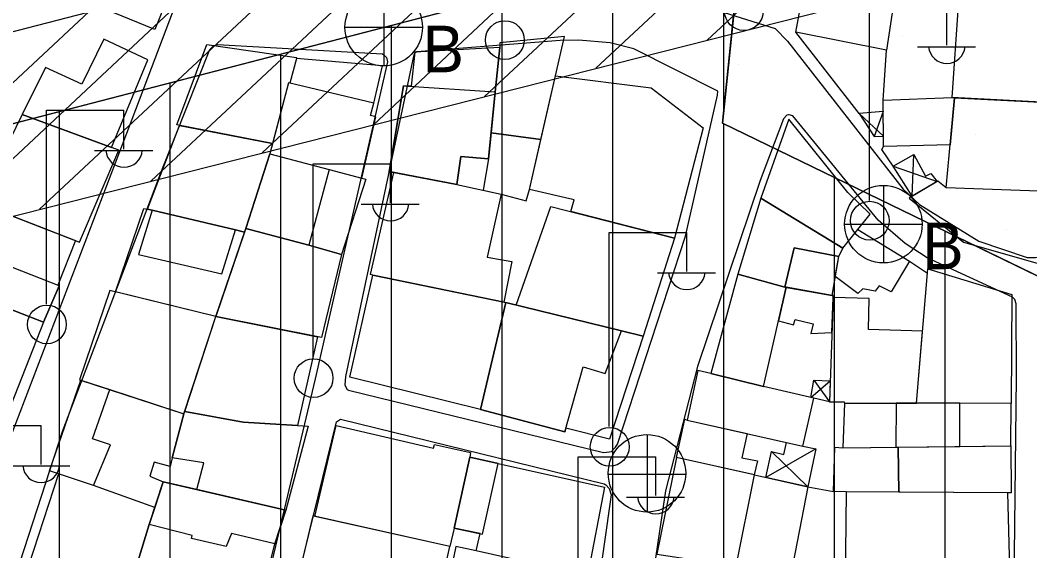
# Model space of a CAD drawing. Extents: x 417997 to 421451, y 4451742 to 4455216.
# Drawn here: x 419532.4 to 419623.6, y 4452553.9 to 4452601.8 of the extents above; entities that cross this region are included whole.
import ezdxf

# ---------------------------------------------------------------- set-up
doc = ezdxf.new("R2010")
doc.units = 0
for name, color, linetype in [('ADA', 7, 'Continuous'), ('ADAKENARI', 7, 'Continuous'), ('B_Mesken', 7, 'Continuous'), ('B_Sundurma', 7, 'Continuous'), ('B_Teras', 7, 'Continuous'), ('Default', 7, 'Continuous'), ('KALDIRIM', 7, 'Continuous'), ('PL_AYA_PARK_DINLENME', 7, 'Continuous'), ('PL_KON_MEV_350', 7, 'Continuous'), ('S_Elektrik_Diregi', 7, 'Continuous'), ('S_Rogar_Kapagi', 7, 'Continuous'), ('S_Rogar_Kapagi_Buski', 7, 'Continuous'), ('Sinir_Duvar_tek_tarafa_ait', 7, 'Continuous'), ('TA_ENH_TARAMA', 7, 'Continuous'), ('TR_ORTAYOGUNKONUT', 7, 'Continuous'), ('TR_PARKALANI', 7, 'Continuous'), ('Yol_Sose', 7, 'Continuous')]:
    doc.layers.add(name, color=color, linetype=linetype)

# ---------------------------------------------------------------- blocks, each defined once
blk = doc.blocks.new('POINT_DISPLAY')
at = {"layer": 'Default'}
blk.add_line((0, 0), (0, 0), dxfattribs=at)

msp = doc.modelspace()

# ---------------------------------------------------------------- linework, layer by layer
at = {"layer": 'ADA'}
for p, q in [((419597.602, 4452609.605), (419595.837, 4452592.539)), ((419597.602, 4452609.605), (419595.837, 4452592.539)), ((419595.837, 4452592.539), (419627.306, 4452577.296)), ((419595.837, 4452592.539), (419627.306, 4452577.296))]:
    msp.add_line(p, q, dxfattribs=at)
at = {"layer": 'ADAKENARI'}
msp.add_line((419515.874, 4452588.404), (419597.602, 4452609.605), dxfattribs=at)
msp.add_line((419515.874, 4452588.404), (419597.602, 4452609.605), dxfattribs=at)
at = {"layer": 'B_Mesken'}
for points in [[(419602.46, 4452600.752), (419604.448, 4452611.472), (419612.321, 4452610.063), (419610.65, 4452599.138)], [(419547.481, 4452608.788), (419547.686, 4452608.674), (419544.565, 4452600.997), (419539.337, 4452603.129), (419539.108, 4452602.629), (419537.516, 4452603.271), (419541.127, 4452611.13)], [(419626.102, 4452603.42), (419626.828, 4452603.418), (419626.367, 4452594.346), (419616.581, 4452594.855), (419617.154, 4452603.166), (419622.411, 4452603.315)], [(419540.646, 4452590.343), (419543.928, 4452598.269), (419539.973, 4452600.124), (419537.98, 4452596.06), (419534.707, 4452597.572), (419532.605, 4452593.336)], [(419555.196, 4452590.713), (419546.559, 4452592.38), (419549.284, 4452599.646), (419557.375, 4452598.483), (419557.355, 4452598.384), (419556.752, 4452596.158), (419556.64, 4452596.185)], [(419574.937, 4452591.665), (419579.441, 4452591.074), (419580.757, 4452596.824), (419581.57, 4452600.381), (419575.723, 4452599.801), (419575.718, 4452599.38), (419575.304, 4452595.382)], [(419567.029, 4452595.928), (419565.724, 4452588.183), (419566.169, 4452588.098), (419571.838, 4452587.005), (419572.206, 4452589.52), (419574.704, 4452589.312), (419575.304, 4452595.382), (419575.718, 4452599.38), (419568.069, 4452598.966), (419567.71, 4452595.883)], [(419556.64, 4452596.185), (419554.945, 4452589.764), (419560.309, 4452588.371), (419563.282, 4452587.583), (419564.539, 4452593.106), (419564.04, 4452593.247), (419564.343, 4452594.344), (419565.135, 4452597.719), (419557.355, 4452598.384), (419556.752, 4452596.158)], [(419582.136, 4452584.558), (419582.459, 4452585.616), (419578.404, 4452586.548), (419580.757, 4452596.824), (419589.389, 4452595.737), (419594.095, 4452592.127), (419591.513, 4452582.166)], [(419616.399, 4452590.586), (419610.38, 4452590.447), (419610.349, 4452594.621), (419616.581, 4452594.855), (419616.786, 4452594.844)], [(419625.762, 4452594.378), (419625.22, 4452586.37), (419616.047, 4452586.718), (419616.786, 4452594.844)], [(419527.207, 4452585.901), (419537.759, 4452581.811), (419541.323, 4452590.091), (419532.605, 4452593.336), (419530.254, 4452588.564), (419528.692, 4452589.113)], [(419543.918, 4452584.779), (419546.794, 4452592.335), (419555.196, 4452590.713), (419554.945, 4452589.764), (419552.788, 4452583.032), (419552.671, 4452582.689), (419551.851, 4452582.925), (419544.34, 4452584.688)], [(419599.307, 4452585.76), (419606.708, 4452581.271), (419609.164, 4452584.326), (419607.146, 4452586.294), (419601.836, 4452592.899)], [(419575.838, 4452586.132), (419578.123, 4452585.543), (419578.404, 4452586.548), (419579.441, 4452591.074), (419574.937, 4452591.665), (419574.704, 4452589.312), (419574.213, 4452586.486)], [(419558.49, 4452581.518), (419552.788, 4452583.032), (419554.945, 4452589.764), (419560.309, 4452588.371), (419563.282, 4452587.583), (419563.622, 4452587.482), (419561.419, 4452580.675)], [(419564.252, 4452578.81), (419564.052, 4452578.871), (419566.169, 4452588.098), (419571.838, 4452587.005), (419575.838, 4452586.132), (419574.578, 4452580.456), (419576.819, 4452580.069), (419576.089, 4452576.387)], [(419612.705, 4452585.776), (419617.62, 4452581.791), (419624.676, 4452579.794), (419625.22, 4452586.37), (419616.047, 4452586.718), (419615.299, 4452587.31)], [(419537.419, 4452581.943), (419535.806, 4452577.923), (419535.941, 4452577.871), (419534.504, 4452574.572), (419528.014, 4452577.105), (419524.599, 4452578.361), (419524.147, 4452578.589), (419525.63, 4452581.887), (419527.312, 4452585.861)], [(419577.2, 4452576.123), (419580.328, 4452585.019), (419591.513, 4452582.166), (419588.682, 4452573.3), (419586.705, 4452573.806)], [(419599.307, 4452585.76), (419597.24, 4452578.92), (419601.465, 4452577.745), (419602.319, 4452581.285), (419606.345, 4452580.511), (419606.708, 4452581.271)], [(419541.028, 4452577.302), (419543.594, 4452584.849), (419544.34, 4452584.688), (419551.851, 4452582.925), (419552.671, 4452582.689), (419550.087, 4452575.096)], [(419561.419, 4452580.675), (419559.634, 4452573.188), (419550.087, 4452575.096), (419552.788, 4452583.032), (419558.49, 4452581.518)], [(419608.056, 4452582.948), (419612.737, 4452580.07), (419611.064, 4452577.312), (419610.004, 4452577.856), (419609.621, 4452577.377), (419608.5, 4452577.601), (419608.077, 4452577.162), (419606.027, 4452578.686), (419606.345, 4452580.511), (419606.708, 4452581.271)], [(419601.465, 4452577.745), (419605.732, 4452576.99), (419606.345, 4452580.511), (419602.319, 4452581.285)], [(419573.98, 4452566.679), (419562.179, 4452569.618), (419564.252, 4452578.81), (419576.266, 4452576.351)], [(419597.24, 4452578.92), (419594.785, 4452569.939), (419599.532, 4452568.782), (419601.583, 4452577.724), (419601.465, 4452577.745)], [(419613.366, 4452567.266), (419614.387, 4452579.385), (419621.97, 4452577.079), (419621.903, 4452567.249)], [(419524.932, 4452569.491), (419524.932, 4452569.491), (419521.63, 4452570.634), (419524.599, 4452578.361), (419528.014, 4452577.105), (419534.504, 4452574.572), (419531.604, 4452567.139)], [(419600.887, 4452574.692), (419602.251, 4452574.346), (419602.393, 4452574.807), (419604.037, 4452574.42), (419603.813, 4452573.559), (419605.718, 4452573.648), (419605.823, 4452576.811), (419605.843, 4452576.992), (419605.732, 4452576.99), (419601.583, 4452577.724)], [(419537.768, 4452569.384), (419547.198, 4452566.294), (419550.087, 4452575.096), (419540.515, 4452577.427)], [(419613.915, 4452573.779), (419609.022, 4452573.916), (419609.091, 4452576.7), (419605.823, 4452576.811), (419605.511, 4452567.397), (419606.834, 4452567.373), (419606.856, 4452567.28), (419613.366, 4452567.266)], [(419581.684, 4452565.01), (419581.59, 4452564.681), (419573.98, 4452566.679), (419576.266, 4452576.351), (419586.705, 4452573.806), (419588.682, 4452573.3), (419585.633, 4452564.005)], [(419559.262, 4452573.263), (419557.467, 4452565.248), (419552.55, 4452565.55), (419547.274, 4452566.527), (419550.087, 4452575.096)], [(419594.785, 4452569.939), (419593.622, 4452570.203), (419592.664, 4452565.736), (419603.093, 4452563.395), (419604.09, 4452567.702), (419599.532, 4452568.782)], [(419539.031, 4452559.837), (419535.055, 4452561.17), (419537.891, 4452569.344), (419540.495, 4452568.491), (419544.178, 4452567.284), (419547.198, 4452566.294), (419546.149, 4452562.336), (419545.946, 4452561.537), (419544.507, 4452561.942), (419544.123, 4452560.684), (419545.341, 4452560.174), (419544.564, 4452557.86)], [(419606.703, 4452563.243), (419621.89, 4452563.411), (419621.903, 4452567.249), (419606.856, 4452567.28)], [(419547.274, 4452566.527), (419552.55, 4452565.55), (419558.409, 4452565.19), (419556.395, 4452557.617), (419548.379, 4452559.471), (419548.987, 4452561.867), (419546.149, 4452562.336), (419547.198, 4452566.294)], [(419598.075, 4452564.521), (419597.586, 4452562.337), (419599.01, 4452562.052), (419598.699, 4452560.792), (419591.693, 4452562.368), (419592.427, 4452565.814), (419592.664, 4452565.736)], [(419559.036, 4452557.041), (419560.945, 4452565.255), (419569.746, 4452563.205), (419569.827, 4452563.544), (419573.068, 4452562.813), (419573.008, 4452562.379), (419571.611, 4452555.971), (419571.217, 4452554.328)], [(419607.02, 4452559.252), (419605.858, 4452559.296), (419605.992, 4452563.278), (419606.703, 4452563.243), (419611.696, 4452563.298), (419611.765, 4452559.229)], [(419621.89, 4452563.411), (419621.916, 4452559.17), (419621.618, 4452559.182), (419611.765, 4452559.229), (419611.696, 4452563.298), (419617.278, 4452563.36)], [(419573.956, 4452555.491), (419571.611, 4452555.971), (419573.008, 4452562.379), (419575.577, 4452561.813), (419585.174, 4452559.685), (419583.65, 4452551.691), (419573.594, 4452553.94)], [(419597.073, 4452552.537), (419598.744, 4452560.782), (419591.693, 4452562.368), (419589.904, 4452553.632)], [(419535.869, 4452560.897), (419532.711, 4452551.186), (419541.338, 4452547.878), (419542.511, 4452552.752), (419542.943, 4452552.659), (419544.047, 4452556.32), (419544.564, 4452557.86), (419539.031, 4452559.837)], [(419601.999, 4452551.784), (419597.073, 4452552.537), (419598.744, 4452560.782), (419603.538, 4452559.703)], [(419544.564, 4452557.86), (419544.047, 4452556.32), (419542.943, 4452552.659), (419550.626, 4452551.002), (419548.459, 4452542.424), (419552.254, 4452541.713), (419555.424, 4452554.563), (419556.395, 4452557.617), (419548.379, 4452559.471), (419545.341, 4452560.174)], [(419621.618, 4452559.182), (419607.02, 4452559.252), (419606.933, 4452551.034), (419621.832, 4452551.202)], [(419556.97, 4452549.253), (419567.38, 4452546.884), (419568.231, 4452550.749), (419570.325, 4452550.263), (419571.217, 4452554.328), (419558.853, 4452557.082)], [(419583.65, 4452551.691), (419573.594, 4452553.94), (419571.759, 4452554.326), (419570.075, 4452546.213), (419582.485, 4452543.676), (419584.069, 4452551.59)]]:
    msp.add_lwpolyline(points, close=True, dxfattribs=at)
at = {"layer": 'B_Sundurma'}
for p, q in [((419608.172, 4452593.414), (419610.373, 4452591.368)), ((419610.357, 4452593.588), (419609.53, 4452591.341)), ((419612.982, 4452585.94), (419613.131, 4452589.712)), ((419611.262, 4452588.673), (419615.235, 4452587.272)), ((419603.822, 4452567.765), (419605.573, 4452569.288)), ((419604.089, 4452569.329), (419605.511, 4452567.397)), ((419604.256, 4452563.13), (419599.743, 4452560.557)), ((419603.538, 4452559.703), (419600.273, 4452562.902))]:
    msp.add_line(p, q, dxfattribs=at)
for points in [[(419610.357, 4452593.588), (419608.172, 4452593.414), (419609.53, 4452591.341), (419610.373, 4452591.368)], [(419612.982, 4452585.94), (419611.262, 4452588.673), (419613.131, 4452589.712), (419614.171, 4452587.754), (419614.65, 4452588.003), (419615.235, 4452587.272)], [(419603.822, 4452567.765), (419604.089, 4452569.329), (419605.573, 4452569.288), (419605.511, 4452567.397), (419604.09, 4452567.702)], [(419603.093, 4452563.395), (419604.256, 4452563.13), (419603.538, 4452559.703), (419599.743, 4452560.557), (419600.273, 4452562.902), (419601.376, 4452562.638), (419601.617, 4452563.726)]]:
    msp.add_lwpolyline(points, close=True, dxfattribs=at)
at = {"layer": 'B_Teras'}
for points in [[(419554.945, 4452589.764), (419560.309, 4452588.371), (419563.282, 4452587.583), (419564.539, 4452593.106), (419564.04, 4452593.247), (419564.343, 4452594.344), (419556.64, 4452596.185)], [(419565.724, 4452588.183), (419567.029, 4452595.928), (419575.304, 4452595.382), (419574.704, 4452589.312), (419572.206, 4452589.52), (419571.838, 4452587.005)], [(419552.788, 4452583.032), (419554.945, 4452589.764), (419560.309, 4452588.371), (419558.49, 4452581.518)], [(419543.107, 4452580.677), (419550.638, 4452578.934), (419551.851, 4452582.925), (419544.34, 4452584.688)], [(419534.504, 4452574.572), (419535.941, 4452577.871), (419525.63, 4452581.887), (419524.147, 4452578.589), (419524.599, 4452578.361), (419528.014, 4452577.105)], [(419576.266, 4452576.351), (419573.98, 4452566.679), (419581.59, 4452564.681), (419583.265, 4452570.551), (419585.256, 4452569.947), (419586.705, 4452573.806)], [(419544.564, 4452557.86), (419539.031, 4452559.837), (419540.583, 4452563.509), (419538.945, 4452564.054), (419540.495, 4452568.491), (419544.178, 4452567.284), (419547.198, 4452566.294), (419546.149, 4452562.336), (419545.946, 4452561.537), (419544.507, 4452561.942), (419544.123, 4452560.684), (419545.341, 4452560.174)], [(419611.538, 4452567.27), (419611.489, 4452563.296), (419617.278, 4452563.36), (419617.29, 4452567.258)], [(419573.008, 4452562.379), (419571.611, 4452555.971), (419574.181, 4452555.445), (419575.577, 4452561.813)], [(419545.341, 4452560.174), (419556.395, 4452557.617), (419555.424, 4452554.563), (419551.486, 4452555.496), (419551.022, 4452554.318), (419547.884, 4452555.048), (419547.945, 4452555.328), (419544.047, 4452556.32)]]:
    msp.add_lwpolyline(points, close=True, dxfattribs=at)
at = {"layer": 'KALDIRIM'}
msp.add_line((419674.456, 4452637.806), (419513.865, 4452596.148), dxfattribs=at)
msp.add_line((419674.456, 4452637.806), (419513.865, 4452596.148), dxfattribs=at)
at = {"layer": 'PL_AYA_PARK_DINLENME'}
msp.add_lwpolyline([(419595.837, 4452592.539), (419597.602, 4452609.605), (419626.745, 4452617.165), (419627.306, 4452577.296)], close=True, dxfattribs=at)
msp.add_lwpolyline([(419595.837, 4452592.539), (419597.602, 4452609.605), (419626.745, 4452617.165), (419627.306, 4452577.296)], close=True, dxfattribs=at)
at = {"layer": 'PL_KON_MEV_350'}
msp.add_lwpolyline([(419367.191, 4452550.252), (419515.874, 4452588.404), (419597.602, 4452609.605), (419595.837, 4452592.539), (419627.306, 4452577.296), (419626.745, 4452617.165), (419747.044, 4452648.371), (419747.044, 4452635.415), (419803.365, 4452632.236)], dxfattribs=at)
at = {"layer": 'S_Elektrik_Diregi'}
for p, q in [((419609.104, 4452585.574), (419609.104, 4452603.074)), ((419616.104, 4452599.574), (419616.104, 4452603.074)), ((419613.444, 4452599.434), (419618.694, 4452599.434)), ((419534.789, 4452576.209), (419534.789, 4452593.709)), ((419534.789, 4452593.709), (419541.789, 4452593.709)), ((419541.789, 4452590.209), (419541.789, 4452593.709)), ((419539.129, 4452590.069), (419544.379, 4452590.069)), ((419558.871, 4452571.36), (419558.871, 4452588.86)), ((419558.871, 4452588.86), (419565.871, 4452588.86)), ((419565.871, 4452585.36), (419565.871, 4452588.86)), ((419563.211, 4452585.22), (419568.461, 4452585.22)), ((419585.618, 4452565.16), (419585.618, 4452582.66)), ((419585.618, 4452582.66), (419592.618, 4452582.66)), ((419592.618, 4452579.16), (419592.618, 4452582.66)), ((419589.958, 4452579.02), (419595.208, 4452579.02)), ((419527.296, 4452565.239), (419534.296, 4452565.239)), ((419534.296, 4452561.739), (419534.296, 4452565.239)), ((419582.816, 4452544.916), (419582.816, 4452562.416)), ((419582.816, 4452562.416), (419589.816, 4452562.416)), ((419589.816, 4452558.916), (419589.816, 4452562.416)), ((419531.636, 4452561.599), (419536.886, 4452561.599)), ((419587.156, 4452558.776), (419592.406, 4452558.776))]:
    msp.add_line(p, q, dxfattribs=at)
for centre in [(419597.772, 4452602.666), (419576.184, 4452600.046), (419609.14, 4452583.738), (419534.825, 4452574.373), (419558.907, 4452569.525), (419585.654, 4452563.325)]:
    msp.add_circle(centre, 1.75, dxfattribs=at)
for centre in [(419616.105, 4452599.587), (419541.79, 4452590.222), (419565.872, 4452585.373), (419592.619, 4452579.173), (419534.297, 4452561.752), (419589.817, 4452558.928)]:
    msp.add_arc(centre, 1.658, 184.83843, 355.14641, dxfattribs=at)
at = {"layer": 'S_Rogar_Kapagi'}
for p, q in [((419589.073, 4452557.404), (419589.073, 4452564.404)), ((419585.503, 4452560.869), (419592.503, 4452560.869))]:
    msp.add_line(p, q, dxfattribs=at)
msp.add_circle((419589.02, 4452560.932), 3.5, dxfattribs=at)
at = {"layer": 'S_Rogar_Kapagi_Buski'}
for p, q in [((419565.243, 4452604.705), (419565.243, 4452597.705)), ((419561.743, 4452601.205), (419568.743, 4452601.205)), ((419610.373, 4452586.925), (419610.373, 4452579.925)), ((419606.873, 4452583.425), (419613.873, 4452583.425))]:
    msp.add_line(p, q, dxfattribs=at)
for centre in [(419565.243, 4452601.205), (419610.373, 4452583.425)]:
    msp.add_circle(centre, 3.5, dxfattribs=at)
at = {"layer": 'Sinir_Duvar_tek_tarafa_ait'}
for points in [[(419608.172, 4452593.414), (419602.46, 4452600.752)], [(419610.349, 4452594.621), (419610.65, 4452599.138)], [(419611.262, 4452588.673), (419610.243, 4452590.154), (419610.38, 4452590.447)], [(419612.737, 4452580.07), (419614.355, 4452578.998)], [(419603.538, 4452559.703), (419605.858, 4452559.296)]]:
    msp.add_lwpolyline(points, dxfattribs=at)
at = {"layer": 'TA_ENH_TARAMA'}
for p, q in [((419594.454, 4452600.041), (419655.038, 4452656.662)), ((419594.454, 4452600.041), (419655.038, 4452656.662)), ((419584.406, 4452597.495), (419644.99, 4452654.116)), ((419584.406, 4452597.495), (419644.99, 4452654.116)), ((419574.358, 4452594.949), (419634.942, 4452651.57)), ((419574.358, 4452594.949), (419634.942, 4452651.57)), ((419564.31, 4452592.402), (419624.894, 4452649.023)), ((419564.31, 4452592.402), (419624.894, 4452649.023)), ((419554.262, 4452589.856), (419614.846, 4452646.477)), ((419554.262, 4452589.856), (419614.846, 4452646.477)), ((419544.214, 4452587.31), (419604.798, 4452643.931)), ((419544.214, 4452587.31), (419604.798, 4452643.931)), ((419534.166, 4452584.764), (419594.751, 4452641.385)), ((419534.166, 4452584.764), (419594.751, 4452641.385)), ((419524.118, 4452582.218), (419584.703, 4452638.839)), ((419524.118, 4452582.218), (419584.703, 4452638.839)), ((419514.07, 4452579.671), (419574.655, 4452636.292)), ((419514.07, 4452579.671), (419574.655, 4452636.292)), ((419350.087, 4452538.117), (419713.921, 4452630.315)), ((419350.087, 4452538.117), (419713.921, 4452630.315))]:
    msp.add_line(p, q, dxfattribs=at)
at = {"layer": 'TR_ORTAYOGUNKONUT'}
for p, q in [((419595.951, 4452593.643), (419595.951, 4452609.177)), ((419595.951, 4452593.643), (419595.951, 4452609.177)), ((419585.951, 4452503.251), (419585.951, 4452606.583)), ((419585.951, 4452503.251), (419585.951, 4452606.583)), ((419575.951, 4452521.081), (419575.951, 4452603.989)), ((419575.951, 4452521.081), (419575.951, 4452603.989)), ((419565.951, 4452522.427), (419565.951, 4452601.395)), ((419565.951, 4452522.427), (419565.951, 4452601.395)), ((419555.951, 4452523.773), (419555.951, 4452598.801)), ((419555.951, 4452523.773), (419555.951, 4452598.801)), ((419545.951, 4452525.119), (419545.951, 4452596.207)), ((419545.951, 4452525.119), (419545.951, 4452596.207)), ((419535.951, 4452526.466), (419535.951, 4452593.612)), ((419535.951, 4452526.466), (419535.951, 4452593.612)), ((419595.951, 4452502.27), (419595.951, 4452592.483)), ((419595.951, 4452502.27), (419595.951, 4452592.483)), ((419605.951, 4452501.289), (419605.951, 4452587.64)), ((419605.951, 4452501.289), (419605.951, 4452587.64)), ((419615.951, 4452500.308), (419615.951, 4452582.796)), ((419615.951, 4452500.308), (419615.951, 4452582.796))]:
    msp.add_line(p, q, dxfattribs=at)
at = {"layer": 'Yol_Sose'}
for points in [[(419589.883, 4452639.065), (419589.613, 4452605.612), (419589.68, 4452605.179), (419590.224, 4452604.403), (419590.338, 4452604.334), (419600.609, 4452601.09), (419601.722, 4452599.948), (419612.164, 4452586.57), (419613.618, 4452585.199), (419618.987, 4452581.879), (419623.36, 4452580.43), (419624.112, 4452580.405), (419624.773, 4452580.54), (419625.116, 4452580.789), (419625.369, 4452581.289), (419627.016, 4452603.693), (419629.215, 4452648.116), (419629.56, 4452655.903), (419634.811, 4452706.26), (419639.942, 4452754.727)], [(419499.017, 4452517.864), (419503.321, 4452566.529), (419504.444, 4452575.131), (419505.925, 4452582.162), (419507.28, 4452585.368), (419514.109, 4452597.025), (419522.949, 4452609.865), (419525.379, 4452614.116), (419526, 4452615.754), (419528.051, 4452622.534), (419533.659, 4452643.378), (419538.023, 4452659.567), (419538.343, 4452659.885), (419538.685, 4452659.884), (419561.039, 4452655.054), (419561.653, 4452654.551), (419561.879, 4452653.707), (419552.58, 4452620.705), (419548.299, 4452608.214), (419542.158, 4452592.016), (419528.451, 4452556.185), (419528.036, 4452554.843), (419527.871, 4452553.181)], [(419539.99, 4452426.405), (419522.024, 4452433.508), (419521.764, 4452433.71), (419521.685, 4452434.091), (419523.399, 4452455.043), (419526.809, 4452497.186), (419530.016, 4452531.407), (419530.751, 4452541.136), (419532.417, 4452552.929), (419536.252, 4452564.794), (419545.328, 4452588.6), (419549.54, 4452599.199), (419549.862, 4452599.539), (419550.244, 4452599.658), (419565.143, 4452598.802), (419565.283, 4452598.681), (419565.503, 4452598.459), (419565.582, 4452598.078), (419559.041, 4452569.467), (419555.028, 4452552.446), (419552.545, 4452542.582)], [(419622.168, 4452550.92), (419622.391, 4452569.623), (419622.353, 4452576.225), (419622.234, 4452576.627), (419622.033, 4452576.848), (419614.331, 4452580.387), (419612.347, 4452581.679), (419609.903, 4452583.795), (419602.2, 4452593.214), (419601.859, 4452593.295), (419601.799, 4452593.295), (419601.658, 4452593.256), (419601.335, 4452592.936), (419599.228, 4452587.364), (419593.587, 4452570.588), (419590.697, 4452559.34), (419588.108, 4452541.971)], [(419555.176, 4452541.922), (419560.981, 4452565.569), (419561.061, 4452565.649), (419561.243, 4452565.769), (419561.343, 4452565.828), (419585.153, 4452559.985), (419585.314, 4452559.884), (419585.614, 4452559.562), (419585.793, 4452558.999), (419583.139, 4452540.319), (419582.501, 4452535.664), (419582.392, 4452533.035), (419582.549, 4452520.087), (419582.307, 4452519.646), (419582.105, 4452519.366), (419581.522, 4452519.308), (419564.153, 4452522.459), (419542.85, 4452527.09)]]:
    msp.add_lwpolyline(points, dxfattribs=at)
msp.add_lwpolyline([(419562.059, 4452568.449), (419585.096, 4452562.809), (419585.639, 4452562.868), (419585.82, 4452562.907), (419586.062, 4452563.167), (419586.163, 4452563.287), (419586.364, 4452563.568), (419592.497, 4452582.344), (419595.394, 4452595.066), (419595.415, 4452595.427), (419587.83, 4452599.248), (419585.701, 4452599.797), (419582.847, 4452600.028), (419581.179, 4452599.993), (419568.231, 4452598.993), (419567.989, 4452598.833), (419567.928, 4452598.592), (419561.802, 4452569.675), (419561.739, 4452568.932), (419561.739, 4452568.892), (419561.939, 4452568.49)], close=True, dxfattribs=at)

# ---------------------------------------------------------------- block references
at = {"layer": 'TR_PARKALANI', "xscale": 0.1, "yscale": 0.10000000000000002}
for p in [(419612.06, 4452600.465), (419612.06, 4452600.465), (419597.288, 4452597.86), (419597.288, 4452597.86), (419618.72, 4452591.485), (419618.72, 4452591.485), (419603.948, 4452588.88), (419603.948, 4452588.88), (419621.49, 4452582.975), (419621.49, 4452582.975)]:
    msp.add_blockref('POINT_DISPLAY', p, dxfattribs=at)

# ---------------------------------------------------------------- texts
at = {"layer": 'S_Rogar_Kapagi_Buski'}
for p in [(419568.743, 4452597.141), (419613.873, 4452579.361)]:
    msp.add_text('B', height=4.2, dxfattribs=at).set_placement(p)

doc.saveas('drawing.dxf')
